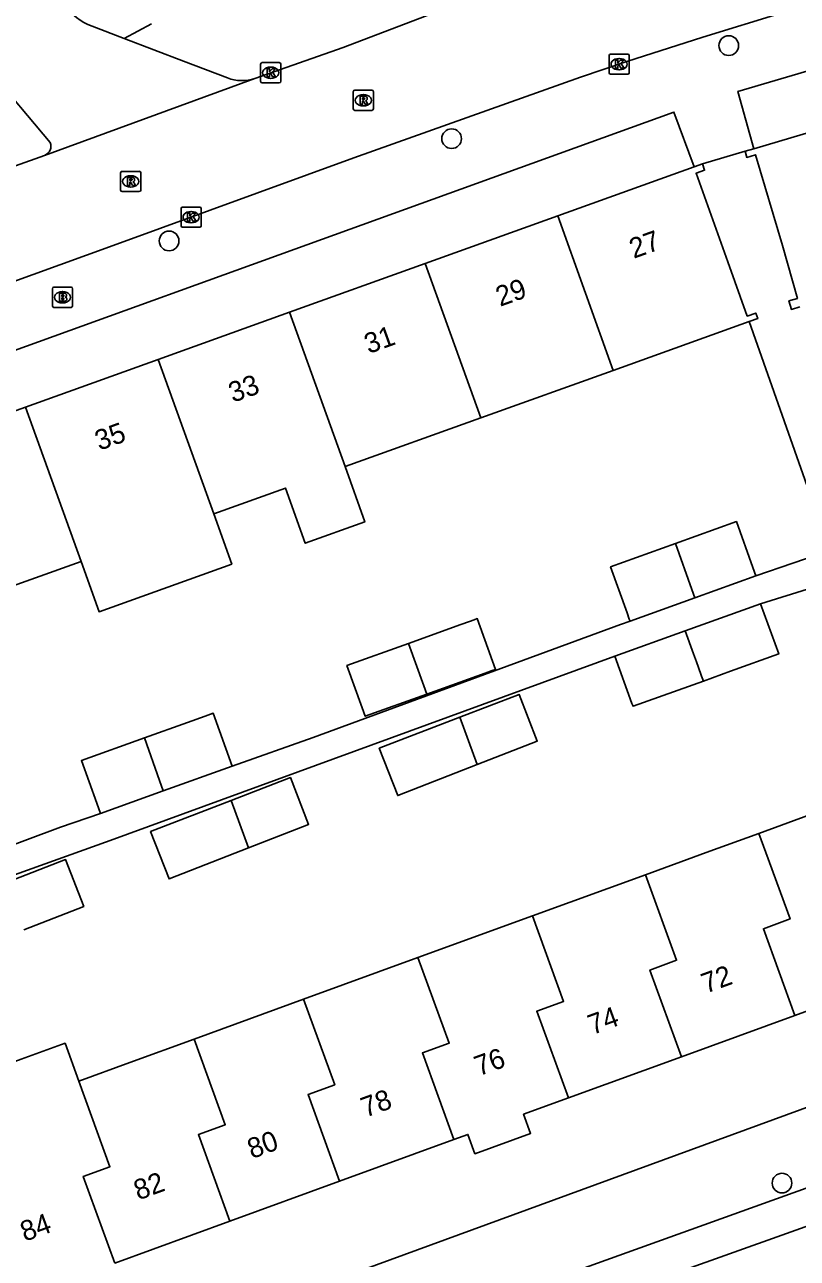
# Model space of a CAD drawing. Extents: x 162532 to 163264, y 381233 to 382042.
# Drawn here: x 162739.1 to 162777.5, y 381729.9 to 381791.1 of the extents above; entities that cross this region are included whole.
import ezdxf

# ---------------------------------------------------------------- set-up
doc = ezdxf.new("R2010")
doc.units = 0
for name, color, linetype in [('IMGEO_Boom', 7, 'Continuous'), ('IMGEO_Brandkraan', 7, 'Continuous'), ('IMGEO_Kolk', 7, 'Continuous'), ('IMGEO_Pand', 7, 'Continuous'), ('IMGEO_Pand_nummerreeks', 7, 'Continuous'), ('IMGEO_Rijbaan_lokaal_open', 7, 'Continuous'), ('IMGEO_Rioolput', 7, 'Continuous'), ('IMGEO_Voetpad_open', 7, 'Continuous')]:
    doc.layers.add(name, color=color, linetype=linetype)

msp = doc.modelspace()

# ---------------------------------------------------------------- linework, layer by layer
at = {"layer": 'IMGEO_Boom'}
for centre in [(162774.093, 381790.034), (162760.337, 381785.417), (162746.312, 381780.343), (162776.735, 381733.595)]:
    msp.add_circle(centre, 0.489, dxfattribs=at)
at = {"layer": 'IMGEO_Brandkraan'}
for p, q in [((162740.521, 381777.122), (162740.521, 381777.974)), ((162740.596, 381778.048), (162741.448, 381778.048)), ((162741.009, 381777.828), (162741.034, 381777.828)), ((162741.522, 381777.974), (162741.522, 381777.122)), ((162741.032, 381777.268), (162741.007, 381777.268)), ((162741.448, 381777.048), (162740.596, 381777.048))]:
    msp.add_line(p, q, dxfattribs=at)
for points in [[(162740.521, 381777.122), (162740.521, 381777.974)], [(162740.596, 381778.048), (162741.448, 381778.048)], [(162740.869, 381777.748), (162740.869, 381777.348), (162741.082, 381777.348)], [(162741.1, 381777.748), (162740.869, 381777.748)], [(162741.522, 381777.974), (162741.522, 381777.122)], [(162741.048, 381777.667), (162740.994, 381777.667), (162740.994, 381777.591)], [(162740.994, 381777.591), (162741.047, 381777.591)], [(162741.056, 381777.515), (162740.994, 381777.515), (162740.994, 381777.434)], [(162740.994, 381777.434), (162741.056, 381777.434)], [(162741.448, 381777.048), (162740.596, 381777.048)]]:
    msp.add_lwpolyline(points, dxfattribs=at)
for centre, radius, start, end in [((162740.598, 381777.972), 0.0765, 91.55205, 178.44795), ((162740.598, 381777.972), 0.0765, 91.55205, 178.44795), ((162741.104, 381777.603), 0.145, 59.4692, 91.53667), ((162741.129, 381777.65), 0.0922, 285.51372, 58.15012), ((162741.446, 381777.972), 0.0765, 1.55205, 88.44795), ((162741.446, 381777.972), 0.0765, 1.55205, 88.44795), ((162740.598, 381777.124), 0.0765, 181.55205, 268.44795), ((162740.598, 381777.124), 0.0765, 181.55205, 268.44795), ((162741.049, 381777.629), 0.0379, 267.82845, 90.93552), ((162741.057, 381777.474), 0.0404, 269.87594, 90.50774), ((162741.088, 381777.599), 0.251, 268.66757, 293.53466), ((162741.134, 381777.458), 0.105, 301.31148, 78.98903), ((162741.446, 381777.124), 0.0765, 271.55205, 358.44795), ((162741.446, 381777.124), 0.0765, 271.55205, 358.44795)]:
    msp.add_arc(centre, radius, start, end, dxfattribs=at)
for centre, major_axis, ratio, start_param, end_param in [((162741.008, 381777.548), (-0.387, 0.002), 0.722429, 4.712389, 7.853982), ((162741.033, 381777.548), (-0.39, 0.002), 0.717154, 1.570796, 4.712389)]:
    msp.add_ellipse(centre, major_axis=major_axis, ratio=ratio, start_param=start_param, end_param=end_param, dxfattribs=at)
at = {"layer": 'IMGEO_Kolk'}
for p, q in [((162768.15, 381788.688), (162768.15, 381789.54)), ((162768.225, 381789.614), (162769.077, 381789.614)), ((162768.638, 381789.394), (162768.663, 381789.394)), ((162769.151, 381789.54), (162769.151, 381788.688)), ((162750.857, 381788.263), (162750.857, 381789.115)), ((162750.932, 381789.189), (162751.784, 381789.189)), ((162751.345, 381788.969), (162751.37, 381788.969)), ((162751.858, 381789.115), (162751.858, 381788.263)), ((162768.661, 381788.834), (162768.636, 381788.834)), ((162751.784, 381788.189), (162750.932, 381788.189)), ((162751.368, 381788.409), (162751.343, 381788.409)), ((162769.077, 381788.614), (162768.225, 381788.614)), ((162746.98, 381782.023), (162747.832, 381782.023)), ((162746.905, 381781.097), (162746.905, 381781.949)), ((162747.393, 381781.803), (162747.418, 381781.803)), ((162747.906, 381781.949), (162747.906, 381781.097)), ((162747.832, 381781.023), (162746.98, 381781.023)), ((162747.416, 381781.243), (162747.391, 381781.243))]:
    msp.add_line(p, q, dxfattribs=at)
for points in [[(162768.15, 381788.688), (162768.15, 381789.54)], [(162768.225, 381789.614), (162769.077, 381789.614)], [(162769.151, 381789.54), (162769.151, 381788.688)], [(162750.857, 381788.263), (162750.857, 381789.115)], [(162750.932, 381789.189), (162751.784, 381789.189)], [(162751.178, 381788.889), (162751.301, 381788.889), (162751.301, 381788.738), (162751.431, 381788.889), (162751.595, 381788.889), (162751.449, 381788.738), (162751.602, 381788.489), (162751.45, 381788.489), (162751.365, 381788.653), (162751.301, 381788.586), (162751.301, 381788.489), (162751.178, 381788.489), (162751.178, 381788.889)], [(162751.858, 381789.115), (162751.858, 381788.263)], [(162768.471, 381789.314), (162768.594, 381789.314), (162768.594, 381789.163), (162768.724, 381789.314), (162768.888, 381789.314), (162768.742, 381789.163), (162768.895, 381788.914), (162768.743, 381788.914), (162768.658, 381789.078), (162768.594, 381789.011), (162768.594, 381788.914), (162768.471, 381788.914), (162768.471, 381789.314)], [(162751.784, 381788.189), (162750.932, 381788.189)], [(162769.077, 381788.614), (162768.225, 381788.614)], [(162746.98, 381782.023), (162747.832, 381782.023)], [(162746.905, 381781.097), (162746.905, 381781.949)], [(162747.226, 381781.723), (162747.349, 381781.723), (162747.349, 381781.572), (162747.479, 381781.723), (162747.643, 381781.723), (162747.497, 381781.572), (162747.65, 381781.323), (162747.498, 381781.323), (162747.413, 381781.487), (162747.349, 381781.42), (162747.349, 381781.323), (162747.226, 381781.323), (162747.226, 381781.723)], [(162747.906, 381781.949), (162747.906, 381781.097)], [(162747.832, 381781.023), (162746.98, 381781.023)]]:
    msp.add_lwpolyline(points, dxfattribs=at)
for centre, start, end in [((162768.227, 381789.538), 91.55205, 178.44795), ((162768.227, 381789.538), 91.55205, 178.44795), ((162769.075, 381789.538), 1.55205, 88.44795), ((162769.075, 381789.538), 1.55205, 88.44795), ((162750.934, 381789.113), 91.55205, 178.44795), ((162750.934, 381789.113), 91.55205, 178.44795), ((162751.782, 381789.113), 1.55205, 88.44795), ((162751.782, 381789.113), 1.55205, 88.44795), ((162750.934, 381788.265), 181.55205, 268.44795), ((162750.934, 381788.265), 181.55205, 268.44795), ((162751.782, 381788.265), 271.55205, 358.44795), ((162751.782, 381788.265), 271.55205, 358.44795), ((162768.227, 381788.69), 181.55205, 268.44795), ((162768.227, 381788.69), 181.55205, 268.44795), ((162769.075, 381788.69), 271.55205, 358.44795), ((162769.075, 381788.69), 271.55205, 358.44795), ((162746.982, 381781.947), 91.55205, 178.44795), ((162746.982, 381781.947), 91.55205, 178.44795), ((162747.83, 381781.947), 1.55205, 88.44795), ((162747.83, 381781.947), 1.55205, 88.44795), ((162746.982, 381781.099), 181.55205, 268.44795), ((162746.982, 381781.099), 181.55205, 268.44795), ((162747.83, 381781.099), 271.55205, 358.44795), ((162747.83, 381781.099), 271.55205, 358.44795)]:
    msp.add_arc(centre, 0.0765, start, end, dxfattribs=at)
for centre, major_axis, ratio, start_param, end_param in [((162768.637, 381789.114), (-0.387, 0.002), 0.722429, 4.712389, 7.853982), ((162768.662, 381789.114), (-0.39, 0.002), 0.717154, 1.570796, 4.712389), ((162751.344, 381788.689), (-0.387, 0.002), 0.722429, 4.712389, 7.853982), ((162751.369, 381788.689), (-0.39, 0.002), 0.717154, 1.570796, 4.712389), ((162747.392, 381781.523), (-0.387, 0.002), 0.722429, 4.712389, 7.853982), ((162747.417, 381781.523), (-0.39, 0.002), 0.717154, 1.570796, 4.712389)]:
    msp.add_ellipse(centre, major_axis=major_axis, ratio=ratio, start_param=start_param, end_param=end_param, dxfattribs=at)
at = {"layer": 'IMGEO_Pand'}
for points in [[(162775.329, 381784.916), (162782.237, 381786.963)], [(162774.9, 381784.789), (162775.329, 381784.916)], [(162777.618, 381777.067), (162777.201, 381776.943), (162777.077, 381777.364), (162777.498, 381777.489), (162776.752, 381780.123), (162775.42, 381784.618), (162774.989, 381784.49), (162774.9, 381784.789)], [(162765.611, 381781.587), (162772.373, 381784.016)], [(162772.373, 381784.016), (162772.781, 381784.162)], [(162772.781, 381784.162), (162772.892, 381783.851), (162772.472, 381783.701), (162774.048, 381779.305), (162775.014, 381776.613), (162775.432, 381776.763), (162775.53, 381776.491), (162775.112, 381776.341)], [(162765.611, 381781.587), (162759.028, 381779.223)], [(162768.363, 381773.92), (162765.611, 381781.587)], [(162759.028, 381779.223), (162752.294, 381776.805)], [(162759.028, 381779.223), (162761.78, 381771.559)], [(162752.294, 381776.805), (162745.775, 381774.464)], [(162755.045, 381769.143), (162752.294, 381776.805)], [(162775.112, 381776.341), (162768.363, 381773.92)], [(162745.775, 381774.464), (162739.192, 381772.1)], [(162745.775, 381774.464), (162748.526, 381766.805)], [(162761.78, 381771.559), (162768.363, 381773.92)], [(162739.192, 381772.1), (162732.846, 381769.821)], [(162741.94, 381764.443), (162739.192, 381772.1)], [(162755.045, 381769.143), (162761.78, 381771.559)], [(162748.526, 381766.805), (162752.092, 381768.084), (162753.075, 381765.344), (162756.028, 381766.404), (162755.045, 381769.143)], [(162741.94, 381764.443), (162742.836, 381761.946), (162749.423, 381764.309), (162748.526, 381766.805)], [(162775.439, 381763.73), (162775.294, 381764.133), (162774.474, 381766.414), (162771.448, 381765.326)], [(162771.448, 381765.326), (162768.225, 381764.167), (162769.046, 381761.886), (162769.155, 381761.583), (162769.191, 381761.483)], [(162771.448, 381765.326), (162772.267, 381763.044), (162772.412, 381762.641)], [(162735.594, 381762.167), (162741.94, 381764.443)], [(162772.412, 381762.641), (162775.439, 381763.73)], [(162769.191, 381761.483), (162772.412, 381762.641)], [(162775.665, 381762.336), (162771.928, 381760.993)], [(162772.834, 381758.507), (162774.173, 381758.989), (162776.571, 381759.851), (162775.665, 381762.336)], [(162759.098, 381757.855), (162762.004, 381758.9), (162762.357, 381759.027), (162762.512, 381759.082), (162761.607, 381761.603), (162761.452, 381761.547), (162761.219, 381761.463), (162760.79, 381761.309), (162758.193, 381760.376)], [(162771.928, 381760.993), (162768.434, 381759.736)], [(162771.928, 381760.993), (162772.34, 381759.862), (162772.488, 381759.455), (162772.713, 381758.84), (162772.747, 381758.745), (162772.834, 381758.507)], [(162758.193, 381760.376), (162755.139, 381759.277), (162755.897, 381757.17), (162756.045, 381756.757), (162759.098, 381757.855)], [(162758.193, 381760.376), (162758.95, 381758.268), (162759.098, 381757.855)], [(162768.434, 381759.736), (162769.287, 381757.395), (162769.34, 381757.251), (162772.834, 381758.507)], [(162761.608, 381754.362), (162764.589, 381755.526), (162763.684, 381757.846), (162760.75, 381756.716)], [(162749.444, 381754.289), (162748.503, 381756.911), (162748.111, 381756.77), (162747.227, 381756.452), (162745.084, 381755.681)], [(162761.608, 381754.362), (162757.664, 381752.823), (162756.747, 381755.174), (162760.75, 381756.716)], [(162760.75, 381756.716), (162761.608, 381754.362)], [(162745.084, 381755.681), (162741.962, 381754.559), (162742.722, 381752.445), (162742.905, 381751.938)], [(162745.084, 381755.681), (162745.843, 381753.567), (162746.025, 381753.06)], [(162749.444, 381754.289), (162746.025, 381753.06)], [(162750.255, 381750.228), (162753.236, 381751.392), (162752.331, 381753.712), (162749.397, 381752.582)], [(162746.025, 381753.06), (162742.905, 381751.938)], [(162775.589, 381750.949), (162781.034, 381752.938), (162782.104, 381750), (162782.673, 381748.437)], [(162750.255, 381750.228), (162746.311, 381748.689), (162745.394, 381751.04), (162749.397, 381752.582)], [(162749.397, 381752.582), (162750.255, 381750.228)], [(162775.589, 381750.949), (162772.971, 381750), (162769.956, 381748.898)], [(162777.375, 381741.918), (162775.809, 381746.217), (162777.137, 381746.701), (162775.935, 381750), (162775.589, 381750.949)], [(162738.238, 381748.515), (162741.171, 381749.645), (162742.076, 381747.325), (162739.095, 381746.161)], [(162769.956, 381748.898), (162764.344, 381746.854)], [(162771.742, 381739.867), (162770.176, 381744.166), (162771.504, 381744.65), (162769.956, 381748.898)], [(162777.375, 381741.918), (162783.048, 381743.984), (162781.573, 381748.036), (162782.673, 381748.437)], [(162764.344, 381746.854), (162758.667, 381744.787)], [(162764.344, 381746.854), (162765.892, 381742.606), (162764.564, 381742.122), (162766.13, 381737.823)], [(162758.667, 381744.787), (162752.991, 381742.72)], [(162760.453, 381735.756), (162758.887, 381740.055), (162760.215, 381740.539), (162758.667, 381744.787)], [(162752.991, 381742.72), (162747.549, 381740.736)], [(162752.991, 381742.72), (162754.539, 381738.472), (162753.211, 381737.988), (162754.777, 381733.689)], [(162771.742, 381739.867), (162777.375, 381741.918)], [(162736.062, 381736.232), (162735.275, 381738.394), (162738.978, 381739.743), (162741.146, 381740.533), (162741.831, 381738.653)], [(162747.549, 381740.736), (162744.361, 381739.575), (162741.831, 381738.653)], [(162749.334, 381731.706), (162747.768, 381736.006), (162749.096, 381736.49), (162747.549, 381740.736)], [(162766.13, 381737.823), (162771.742, 381739.867)], [(162741.831, 381738.653), (162743.378, 381734.407), (162742.05, 381733.923), (162743.616, 381729.624)], [(162760.453, 381735.756), (162761.145, 381736.008), (162761.495, 381735.05), (162764.256, 381736.059), (162763.908, 381737.014), (162766.13, 381737.823)], [(162754.777, 381733.689), (162760.453, 381735.756)], [(162749.334, 381731.706), (162754.777, 381733.689)], [(162743.616, 381729.624), (162749.334, 381731.706)]]:
    msp.add_lwpolyline(points, dxfattribs=at)
at = {"layer": 'IMGEO_Rijbaan_lokaal_open'}
for points in [[(162740.416, 381785.225), (162737.359, 381788.833), (162729.638, 381799.644), (162719.288, 381814.036), (162703.538, 381836.077), (162693.329, 381850.547), (162689.021, 381856.614)], [(162862.173, 381816.941), (162854.633, 381814.666), (162832.068, 381808.004), (162819.812, 381804.396), (162808.82, 381801.17), (162802.377, 381799.307), (162796.363, 381797.487), (162787.489, 381794.819), (162781.286, 381793.023), (162776.799, 381791.68), (162772.813, 381790.449), (162769.038, 381789.246), (162766.727, 381788.461), (162755.484, 381784.46), (162743.537, 381780.118), (162727.812, 381774.435), (162715.816, 381770.216), (162710.603, 381768.297)], [(162750.568, 381788.41), (162754.947, 381789.947), (162761.762, 381792.555), (162768.08, 381794.68), (162772.588, 381796.113), (162778.822, 381797.969), (162787.905, 381800.573), (162796.87, 381803.259), (162800.354, 381804.283)], [(162742.491, 381790.994), (162744.086, 381790.385)], [(162744.086, 381790.385), (162747.024, 381789.263), (162749.207, 381788.429)], [(162740.129, 381784.59), (162750.568, 381788.41)], [(162736.996, 381783.467), (162740.129, 381784.59)], [(162745.077, 381719.704), (162747.636, 381720.644), (162766.566, 381727.391), (162786.892, 381734.638)]]:
    msp.add_lwpolyline(points, dxfattribs=at)
for centre, radius, start, end in [((162743.581, 381793.851), 3.058, 215.3925, 249.12378), ((162749.913, 381790.281), 1.982, 249.1174, 289.28297), ((162739.955, 381785.051), 0.493, 290.67483, 20.68223)]:
    msp.add_arc(centre, radius, start, end, dxfattribs=at)
at = {"layer": 'IMGEO_Rioolput'}
for p, q in [((162755.454, 381786.896), (162755.454, 381787.748)), ((162755.529, 381787.822), (162756.381, 381787.822)), ((162755.942, 381787.602), (162755.967, 381787.602)), ((162756.455, 381787.748), (162756.455, 381786.896)), ((162755.965, 381787.042), (162755.94, 381787.042)), ((162756.381, 381786.822), (162755.529, 381786.822)), ((162743.907, 381782.87), (162743.907, 381783.722)), ((162743.982, 381783.796), (162744.834, 381783.796)), ((162744.395, 381783.576), (162744.42, 381783.576)), ((162744.908, 381783.722), (162744.908, 381782.87)), ((162744.834, 381782.796), (162743.982, 381782.796)), ((162744.418, 381783.016), (162744.393, 381783.016))]:
    msp.add_line(p, q, dxfattribs=at)
for points in [[(162755.454, 381786.896), (162755.454, 381787.748)], [(162755.529, 381787.822), (162756.381, 381787.822)], [(162756.043, 381787.52), (162755.791, 381787.522), (162755.791, 381787.122)], [(162756.455, 381787.748), (162756.455, 381786.896)], [(162755.791, 381787.122), (162755.915, 381787.122), (162755.915, 381787.284), (162755.926, 381787.284)], [(162755.969, 381787.441), (162755.915, 381787.441), (162755.915, 381787.36)], [(162755.915, 381787.36), (162755.967, 381787.36)], [(162755.973, 381787.255), (162756.044, 381787.122), (162756.184, 381787.122), (162756.119, 381787.248)], [(162756.381, 381786.822), (162755.529, 381786.822)], [(162743.907, 381782.87), (162743.907, 381783.722)], [(162743.982, 381783.796), (162744.834, 381783.796)], [(162744.496, 381783.494), (162744.244, 381783.496), (162744.244, 381783.096)], [(162744.244, 381783.096), (162744.368, 381783.096), (162744.368, 381783.258), (162744.379, 381783.258)], [(162744.422, 381783.415), (162744.368, 381783.415), (162744.368, 381783.334)], [(162744.368, 381783.334), (162744.42, 381783.334)], [(162744.426, 381783.229), (162744.497, 381783.096), (162744.637, 381783.096), (162744.572, 381783.222)], [(162744.908, 381783.722), (162744.908, 381782.87)], [(162744.834, 381782.796), (162743.982, 381782.796)]]:
    msp.add_lwpolyline(points, dxfattribs=at)
for centre, radius, start, end in [((162755.531, 381787.746), 0.0765, 91.55205, 178.44795), ((162755.531, 381787.746), 0.0765, 91.55205, 178.44795), ((162756.042, 381787.41), 0.109, 350.36119, 89.41601), ((162756.379, 381787.746), 0.0765, 1.55205, 88.44795), ((162756.379, 381787.746), 0.0765, 1.55205, 88.44795), ((162755.531, 381786.898), 0.0765, 181.55205, 268.44795), ((162755.531, 381786.898), 0.0765, 181.55205, 268.44795), ((162755.925, 381787.231), 0.0533, 26.02933, 88.69889), ((162755.951, 381787.549), 0.19, 274.7715, 282.96867), ((162755.975, 381787.345), 0.0964, 77.00612, 93.18647), ((162755.989, 381787.402), 0.0378, 276.66336, 79.67722), ((162756.04, 381787.41), 0.112, 277.58423, 350.98172), ((162756.024, 381787.195), 0.108, 29.51342, 73.79051), ((162756.379, 381786.898), 0.0765, 271.55205, 358.44795), ((162756.379, 381786.898), 0.0765, 271.55205, 358.44795), ((162743.984, 381783.72), 0.0765, 91.55205, 178.44795), ((162743.984, 381783.72), 0.0765, 91.55205, 178.44795), ((162744.378, 381783.205), 0.0533, 26.02933, 88.69889), ((162744.404, 381783.523), 0.19, 274.7715, 282.96867), ((162744.428, 381783.319), 0.0964, 77.00612, 93.18647), ((162744.442, 381783.376), 0.0378, 276.66336, 79.67722), ((162744.495, 381783.384), 0.109, 350.36119, 89.41601), ((162744.493, 381783.384), 0.112, 277.58423, 350.98172), ((162744.477, 381783.169), 0.108, 29.51342, 73.79051), ((162744.832, 381783.72), 0.0765, 1.55205, 88.44795), ((162744.832, 381783.72), 0.0765, 1.55205, 88.44795), ((162743.984, 381782.872), 0.0765, 181.55205, 268.44795), ((162743.984, 381782.872), 0.0765, 181.55205, 268.44795), ((162744.832, 381782.872), 0.0765, 271.55205, 358.44795), ((162744.832, 381782.872), 0.0765, 271.55205, 358.44795)]:
    msp.add_arc(centre, radius, start, end, dxfattribs=at)
for centre, major_axis, ratio, start_param, end_param in [((162755.941, 381787.322), (-0.387, 0.002), 0.722429, 4.712389, 7.853982), ((162755.966, 381787.322), (-0.39, 0.002), 0.717154, 1.570796, 4.712389), ((162744.394, 381783.296), (-0.387, 0.002), 0.722429, 4.712389, 7.853982), ((162744.419, 381783.296), (-0.39, 0.002), 0.717154, 1.570796, 4.712389)]:
    msp.add_ellipse(centre, major_axis=major_axis, ratio=ratio, start_param=start_param, end_param=end_param, dxfattribs=at)
at = {"layer": 'IMGEO_Voetpad_open'}
for points in [[(162775.329, 381784.916), (162774.54, 381787.759), (162837.328, 381806.26), (162860.416, 381813.203)], [(162745.435, 381791.11), (162744.086, 381790.385)], [(162711.69, 381765.328), (162721.003, 381768.545), (162771.368, 381786.733), (162772.373, 381784.016)], [(162772.781, 381784.162), (162774.9, 381784.789)], [(162775.112, 381776.341), (162779.114, 381764.985), (162775.439, 381763.73)], [(162775.665, 381762.336), (162778.27, 381763.155), (162783.431, 381748.662), (162782.673, 381748.437)], [(162769.191, 381761.483), (162768.712, 381761.319), (162753.472, 381755.702), (162749.444, 381754.289)], [(162724.241, 381741.622), (162728.938, 381745.414), (162743.389, 381750.602), (162768.434, 381759.736)], [(162742.905, 381751.938), (162740.919, 381751.249), (162728.592, 381746.653), (162723.467, 381742.504)], [(162785.552, 381739.818), (162784.481, 381739.514), (162784.426, 381739.706), (162746.424, 381725.819), (162739.44, 381723.44)], [(162747.28, 381722.33), (162783.644, 381735.394)]]:
    msp.add_lwpolyline(points, dxfattribs=at)

# ---------------------------------------------------------------- texts
at = {"layer": 'IMGEO_Pand_nummerreeks'}
for s, rotation, p in [('27', 19.75558, (162769.376, 381779.454)), ('29', 19.75404, (162762.743, 381777.072)), ('31', 19.75404, (162756.219, 381774.729)), ('33', 19.75558, (162749.481, 381772.309)), ('35', 19.75558, (162742.849, 381769.928)), ('72', 20.01015, (162772.955, 381742.991)), ('74', 20.01015, (162767.324, 381740.94)), ('76', 20.01015, (162761.689, 381738.888)), ('78', 20.01015, (162756.058, 381736.837)), ('80', 20.01015, (162750.424, 381734.786)), ('82', 20.01015, (162744.783, 381732.732)), ('84', 20.00769, (162739.152, 381730.681))]:
    msp.add_text(s, height=1, rotation=rotation, dxfattribs=at).set_placement(p)

doc.saveas('drawing.dxf')
